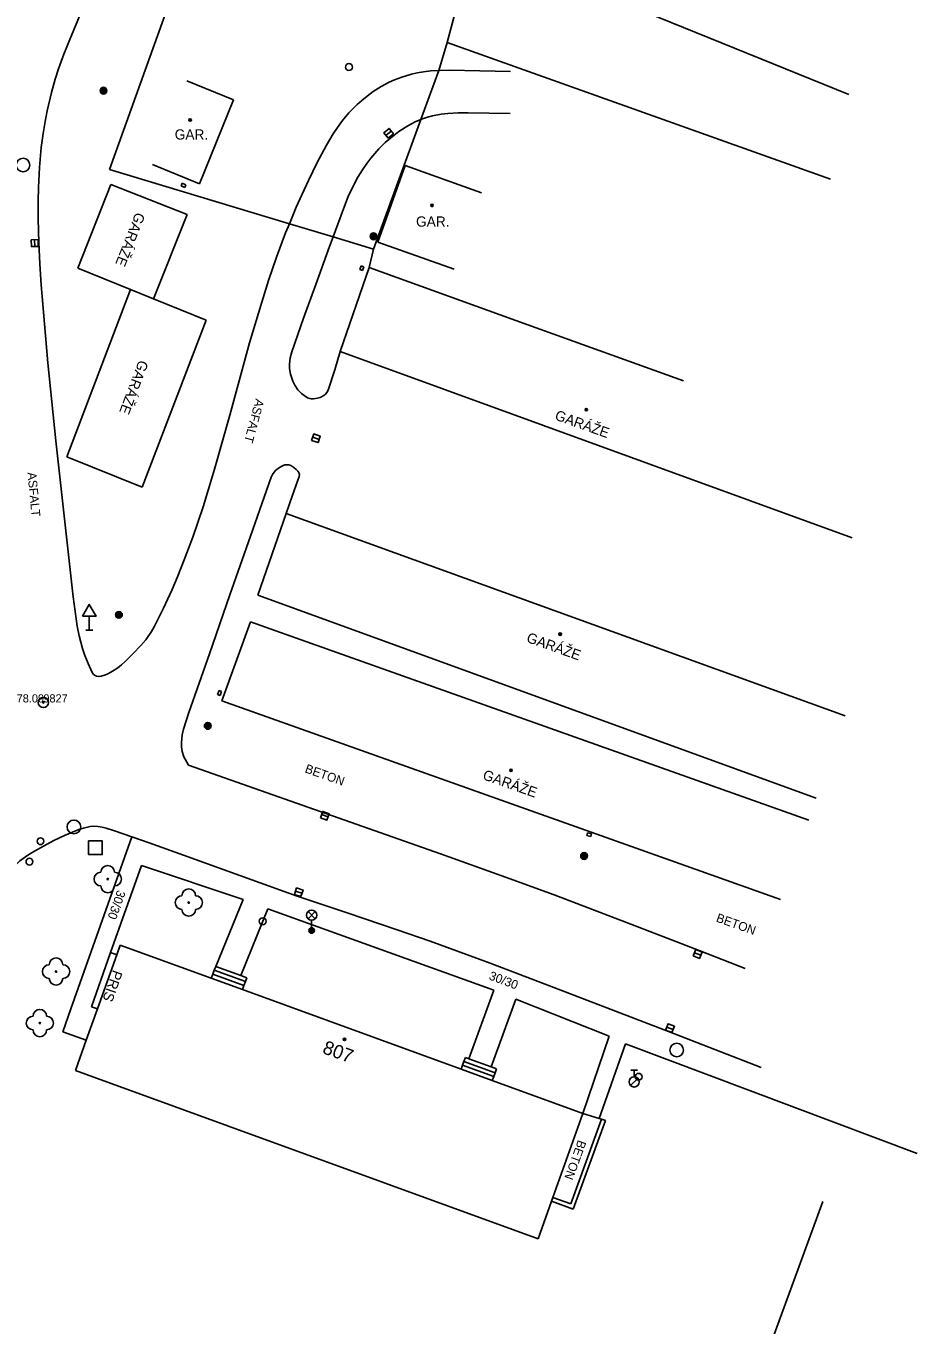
# Model space of a CAD drawing. Extents: x -539515 to -538098, y -1182060 to -1180157.
# Drawn here: x -538346.3 to -538280.9, y -1180956.9 to -1180861.6 of the extents above; entities that cross this region are included whole.
import ezdxf

# ---------------------------------------------------------------- set-up
doc = ezdxf.new("R2010")
doc.units = 0
for name, color, linetype in [('Vrstva 10', 7, 'Continuous'), ('Vrstva 11', 7, 'Continuous'), ('Vrstva 14', 7, 'Continuous'), ('Vrstva 21', 7, 'Continuous'), ('Vrstva 22', 7, 'Continuous'), ('Vrstva 23', 7, 'Continuous'), ('Vrstva 24', 7, 'Continuous'), ('Vrstva 25', 7, 'Continuous'), ('Vrstva 26', 7, 'Continuous'), ('Vrstva 27', 7, 'Continuous'), ('Vrstva 28', 7, 'Continuous'), ('Vrstva 31', 7, 'Continuous'), ('Vrstva 33', 7, 'Continuous'), ('Vrstva 34', 7, 'Continuous'), ('Vrstva 39', 7, 'Continuous'), ('Vrstva 40', 7, 'Continuous'), ('Vrstva 41', 7, 'Continuous'), ('Vrstva 47', 7, 'Continuous'), ('Vrstva 5', 7, 'Continuous'), ('Vrstva 7', 7, 'Continuous')]:
    doc.layers.add(name, color=color, linetype=linetype)

msp = doc.modelspace()

# ---------------------------------------------------------------- linework, layer by layer
at = {"layer": 'Vrstva 10'}
for p, q in [((-538343.07, -1180862.62), (-538339.174, -1180853.264)), ((-538344.722, -1180867.872), (-538344.407, -1180866.527)), ((-538328.985, -1180881.892), (-538329.873, -1180884.897)), ((-538329.873, -1180884.897), (-538331.324, -1180890.185)), ((-538344.083, -1180892.085), (-538344.663, -1180886.363)), ((-538342.81, -1180903.52), (-538344.083, -1180892.085)), ((-538334.36, -1180915.86), (-538325.115, -1180919.12)), ((-538325.115, -1180919.12), (-538315.87, -1180922.38)), ((-538329.719, -1180924.291), (-538334.724, -1180922.484)), ((-538315.87, -1180922.38), (-538311.104, -1180924.086)), ((-538326.37, -1180925.47), (-538329.719, -1180924.291)), ((-538311.104, -1180924.086), (-538307.54, -1180925.394)), ((-538307.54, -1180925.394), (-538302.211, -1180927.402)), ((-538302.211, -1180927.402), (-538296.9, -1180929.46)), ((-538296.9, -1180929.46), (-538293.51, -1180930.78)), ((-538299.14, -1180935.42), (-538307.861, -1180932.054)), ((-538292.332, -1180938.046), (-538299.14, -1180935.42))]:
    msp.add_line(p, q, dxfattribs=at)
for points in [[(-538344.407, -1180866.527), (-538344.128, -1180865.531), (-538343.894, -1180864.791), (-538343.505, -1180863.696), (-538343.07, -1180862.62)], [(-538310.73, -1180864.98), (-538312.97, -1180864.936), (-538315.211, -1180864.892), (-538315.935, -1180864.898), (-538316, -1180864.902), (-538316.564, -1180864.938), (-538317.11, -1180865.003), (-538317.585, -1180865.084), (-538317.998, -1180865.177), (-538318.714, -1180865.387), (-538319.246, -1180865.589), (-538319.642, -1180865.768), (-538320.229, -1180866.08)], [(-538320.229, -1180866.08), (-538320.81, -1180866.45), (-538321.257, -1180866.778), (-538321.648, -1180867.099), (-538321.992, -1180867.411), (-538322.583, -1180868.023), (-538323.049, -1180868.584), (-538323.424, -1180869.093), (-538323.73, -1180869.55), (-538324.225, -1180870.376), (-538324.902, -1180871.659), (-538325.55, -1180872.98), (-538326.019, -1180873.97)], [(-538345.33, -1180877.53), (-538345.382, -1180875.788), (-538345.383, -1180874.481), (-538345.36, -1180873.5), (-538345.283, -1180872.03), (-538345.15, -1180870.56), (-538345.018, -1180869.537), (-538344.873, -1180868.647), (-538344.722, -1180867.872)], [(-538322.629, -1180874.156), (-538322.271, -1180873.392), (-538321.921, -1180872.743), (-538321.585, -1180872.191), (-538321.266, -1180871.723), (-538320.967, -1180871.327), (-538320.396, -1180870.663), (-538319.925, -1180870.195), (-538319.546, -1180869.861), (-538318.935, -1180869.391), (-538318.27, -1180868.96), (-538317.728, -1180868.674), (-538317.315, -1180868.501), (-538317.251, -1180868.474), (-538316.83, -1180868.333), (-538316.46, -1180868.235), (-538315.809, -1180868.111)], [(-538315.809, -1180868.111), (-538315.318, -1180868.053), (-538314.576, -1180868.011)], [(-538314.576, -1180868.011), (-538313.83, -1180868.01), (-538312.288, -1180868.04), (-538310.747, -1180868.071)], [(-538326.019, -1180873.97), (-538326.451, -1180874.936), (-538326.951, -1180876.148), (-538327.229, -1180876.824), (-538327.896, -1180878.611), (-538328.475, -1180880.3), (-538328.985, -1180881.892)], [(-538323.752, -1180877.115), (-538322.99, -1180875.05), (-538322.629, -1180874.156)], [(-538344.663, -1180886.363), (-538344.921, -1180883.499), (-538345.15, -1180880.63), (-538345.252, -1180879.08), (-538345.33, -1180877.53)], [(-538326.78, -1180885.54), (-538325.908, -1180883.067), (-538325.022, -1180880.596), (-538324.013, -1180877.821), (-538323.752, -1180877.115)], [(-538323.23, -1180885.53), (-538323.62, -1180886.86), (-538324.11, -1180888.36), (-538324.195, -1180888.526), (-538324.309, -1180888.655), (-538324.432, -1180888.752), (-538324.685, -1180888.888), (-538324.89, -1180888.957), (-538325.195, -1180889.002), (-538325.335, -1180888.996), (-538325.46, -1180888.97), (-538325.612, -1180888.911), (-538325.874, -1180888.757), (-538326.063, -1180888.604), (-538326.325, -1180888.322), (-538326.55, -1180887.99), (-538326.703, -1180887.686), (-538326.806, -1180887.416), (-538326.872, -1180887.177), (-538326.938, -1180886.76), (-538326.947, -1180886.448), (-538326.899, -1180885.987), (-538326.78, -1180885.54)], [(-538331.324, -1180890.185), (-538332.436, -1180894.144), (-538332.88, -1180895.621), (-538333.286, -1180896.909), (-538334.047, -1180899.147)], [(-538327.94, -1180894.235), (-538327.667, -1180894.022), (-538327.447, -1180893.904), (-538327.281, -1180893.848), (-538327.16, -1180893.826), (-538326.99, -1180893.832), (-538326.84, -1180893.89), (-538326.619, -1180894.04), (-538326.447, -1180894.184), (-538326.336, -1180894.304), (-538326.271, -1180894.4), (-538326.216, -1180894.549), (-538326.23, -1180894.7), (-538326.715, -1180896.05), (-538327.2, -1180897.4)], [(-538329.808, -1180899.065), (-538328.3, -1180894.75), (-538328.202, -1180894.549), (-538328.075, -1180894.377), (-538327.94, -1180894.235)], [(-538334.047, -1180899.147), (-538334.668, -1180900.812), (-538335.167, -1180902.051), (-538335.563, -1180902.974), (-538336.192, -1180904.349), (-538336.87, -1180905.71), (-538337.078, -1180906.076), (-538337.494, -1180906.671), (-538337.842, -1180907.089), (-538338.406, -1180907.686)], [(-538332.822, -1180907.695), (-538331.315, -1180903.38), (-538329.808, -1180899.065)], [(-538339.808, -1180908.912), (-538340.048, -1180909.058), (-538340.259, -1180909.168), (-538340.442, -1180909.247), (-538340.748, -1180909.337), (-538340.957, -1180909.354), (-538341.1, -1180909.334), (-538341.196, -1180909.298), (-538341.321, -1180909.208), (-538341.42, -1180909.07), (-538341.725, -1180908.414), (-538341.952, -1180907.827), (-538342.122, -1180907.305), (-538342.365, -1180906.374), (-538342.51, -1180905.666), (-538342.679, -1180904.594), (-538342.81, -1180903.52)], [(-538338.406, -1180907.686), (-538339, -1180908.27), (-538339.267, -1180908.51), (-538339.544, -1180908.728), (-538339.808, -1180908.912)], [(-538334.36, -1180915.86), (-538334.482, -1180915.65), (-538334.603, -1180915.44), (-538334.699, -1180915.25), (-538334.818, -1180914.873), (-538334.865, -1180914.527), (-538334.869, -1180914.215), (-538334.806, -1180913.655), (-538334.715, -1180913.231), (-538334.533, -1180912.606), (-538334.33, -1180912.01), (-538332.822, -1180907.695)], [(-538334.724, -1180922.484), (-538337.24, -1180921.578), (-538338.499, -1180921.14), (-538339.78, -1180920.68), (-538340.388, -1180920.482), (-538340.695, -1180920.407), (-538341, -1180920.36), (-538341.308, -1180920.352), (-538341.578, -1180920.377), (-538342.049, -1180920.481), (-538342.402, -1180920.598), (-538343.46, -1180921.04)], [(-538343.46, -1180921.04), (-538344.243, -1180921.409), (-538344.99, -1180921.82), (-538345.646, -1180922.188), (-538346.132, -1180922.473), (-538346.479, -1180922.706), (-538346.724, -1180922.898), (-538347.058, -1180923.222), (-538347.206, -1180923.403), (-538347.34, -1180923.6), (-538347.697, -1180924.251), (-538347.923, -1180924.75), (-538348.5, -1180926.28)], [(-538322.712, -1180926.71), (-538326.37, -1180925.47)], [(-538316.62, -1180928.79), (-538319.052, -1180927.944), (-538322.712, -1180926.71)], [(-538307.861, -1180932.054), (-538312.23, -1180930.393), (-538316.62, -1180928.79)]]:
    msp.add_lwpolyline(points, dxfattribs=at)
at = {"layer": 'Vrstva 11'}
for p, q in [((-538338.499, -1180921.14), (-538342.986, -1180933.75)), ((-538337.8, -1180923.23), (-538340.07, -1180929.61)), ((-538330.34, -1180925.72), (-538337.8, -1180923.23)), ((-538332.36, -1180930.63), (-538330.34, -1180925.72)), ((-538330.522, -1180931.299), (-538328.54, -1180926.4)), ((-538328.54, -1180926.4), (-538311.96, -1180932.37)), ((-538330.18, -1180931.742), (-538332.462, -1180930.911)), ((-538330.283, -1180932.024), (-538332.565, -1180931.193)), ((-538313.796, -1180937.408), (-538311.96, -1180932.37)), ((-538312.153, -1180938.007), (-538310.34, -1180933.03)), ((-538310.34, -1180933.03), (-538303.49, -1180935.76)), ((-538342.986, -1180933.75), (-538343.583, -1180935.428)), ((-538343.583, -1180935.428), (-538341.85, -1180936.046)), ((-538305.43, -1180941.42), (-538303.49, -1180935.76)), ((-538302.29, -1180936.32), (-538304.238, -1180941.784)), ((-538280.91, -1180944.37), (-538302.29, -1180936.32)), ((-538314.143, -1180937.6), (-538311.862, -1180938.431)), ((-538314.246, -1180937.882), (-538311.965, -1180938.713))]:
    msp.add_line(p, q, dxfattribs=at)
for points in [[(-538332.678, -1180931.502), (-538332.565, -1180931.193), (-538332.462, -1180930.911), (-538332.36, -1180930.63)], [(-538330.078, -1180931.461), (-538330.522, -1180931.299), (-538332.36, -1180930.63)], [(-538330.396, -1180932.333), (-538330.283, -1180932.024), (-538330.18, -1180931.742), (-538330.078, -1180931.461)], [(-538314.352, -1180938.172), (-538314.246, -1180937.882), (-538314.143, -1180937.6), (-538314.041, -1180937.319)], [(-538314.041, -1180937.319), (-538313.796, -1180937.408), (-538312.153, -1180938.007), (-538311.76, -1180938.15)], [(-538312.07, -1180939.003), (-538311.965, -1180938.713), (-538311.862, -1180938.431), (-538311.76, -1180938.15)], [(-538304.047, -1180941.842), (-538304.238, -1180941.784), (-538305.43, -1180941.42)]]:
    msp.add_lwpolyline(points, dxfattribs=at)
at = {"layer": 'Vrstva 14'}
msp.add_line((-538285.906, -1180866.661), (-538320.334, -1180852.697), dxfattribs=at)
at = {"layer": 'Vrstva 21'}
for radius in [0.375, 0.05]:
    msp.add_circle((-538345, -1180911.27), radius, dxfattribs=at)
at = {"layer": 'Vrstva 22'}
for centre in [(-538340.28, -1180924.23), (-538334.33, -1180925.95), (-538344.07, -1180931.01), (-538345.26, -1180934.79)]:
    msp.add_circle(centre, 0.05, dxfattribs=at)
for centre, start, end in [((-538340.28, -1180923.73), 0, 180), ((-538340.78, -1180924.23), 90, 270), ((-538339.78, -1180924.23), 270, 90), ((-538340.28, -1180924.73), 180, 0), ((-538334.33, -1180925.45), 0, 180), ((-538334.83, -1180925.95), 90, 270), ((-538333.83, -1180925.95), 270, 90), ((-538334.33, -1180926.45), 180, 0), ((-538344.07, -1180930.51), 0, 180), ((-538344.57, -1180931.01), 90, 270), ((-538343.57, -1180931.01), 270, 90), ((-538344.07, -1180931.51), 180, 0), ((-538345.26, -1180934.29), 0, 180), ((-538345.76, -1180934.79), 90, 270), ((-538344.76, -1180934.79), 270, 90), ((-538345.26, -1180935.29), 180, 0)]:
    msp.add_arc(centre, 0.5, start, end, dxfattribs=at)
at = {"layer": 'Vrstva 24'}
for p, q in [((-538334.828, -1180873.181), (-538334.902, -1180873.367)), ((-538334.902, -1180873.367), (-538334.622, -1180873.478)), ((-538334.549, -1180873.291), (-538334.828, -1180873.181)), ((-538334.622, -1180873.478), (-538334.549, -1180873.291)), ((-538321.677, -1180879.231), (-538321.784, -1180879.511)), ((-538321.784, -1180879.511), (-538321.597, -1180879.583)), ((-538321.49, -1180879.303), (-538321.677, -1180879.231)), ((-538321.597, -1180879.583), (-538321.49, -1180879.303)), ((-538332.109, -1180910.404), (-538332.215, -1180910.685)), ((-538332.215, -1180910.685), (-538332.028, -1180910.756)), ((-538331.921, -1180910.475), (-538332.109, -1180910.404)), ((-538332.028, -1180910.756), (-538331.921, -1180910.475)), ((-538305.071, -1180920.827), (-538305.126, -1180921.02)), ((-538305.126, -1180921.02), (-538304.836, -1180921.102)), ((-538304.782, -1180920.909), (-538305.071, -1180920.827)), ((-538304.836, -1180921.102), (-538304.782, -1180920.909)), ((-538340.07, -1180929.61), (-538341.48, -1180933.59)), ((-538339.611, -1180929.774), (-538340.07, -1180929.61)), ((-538341.03, -1180933.75), (-538341.48, -1180933.59))]:
    msp.add_line(p, q, dxfattribs=at)
at = {"layer": 'Vrstva 25'}
for centre, radius in [((-538340.59, -1180866.39), 0.25), ((-538340.59, -1180866.39), 0.2), ((-538340.59, -1180866.39), 0.15), ((-538340.59, -1180866.39), 0.1), ((-538340.59, -1180866.39), 0.05), ((-538320.78, -1180877.07), 0.25), ((-538320.78, -1180877.07), 0.2), ((-538320.78, -1180877.07), 0.15), ((-538320.78, -1180877.07), 0.1), ((-538320.78, -1180877.07), 0.05), ((-538339.46, -1180904.84), 0.25), ((-538339.46, -1180904.84), 0.2), ((-538339.46, -1180904.84), 0.15), ((-538339.46, -1180904.84), 0.1), ((-538339.46, -1180904.84), 0.05), ((-538332.94, -1180912.99), 0.25), ((-538332.94, -1180912.99), 0.2), ((-538332.94, -1180912.99), 0.15), ((-538332.94, -1180912.99), 0.1), ((-538332.94, -1180912.99), 0.05), ((-538305.33, -1180922.53), 0.25), ((-538305.33, -1180922.53), 0.2), ((-538305.33, -1180922.53), 0.15), ((-538305.33, -1180922.53), 0.1), ((-538305.33, -1180922.53), 0.05)]:
    msp.add_circle(centre, radius, dxfattribs=at)
at = {"layer": 'Vrstva 26'}
msp.add_lwpolyline([(-538341.681, -1180922.43), (-538340.68, -1180922.431), (-538340.679, -1180921.43), (-538341.68, -1180921.429)], close=True, dxfattribs=at)
at = {"layer": 'Vrstva 27'}
for p, q in [((-538319.865, -1180869.667), (-538319.475, -1180869.353)), ((-538345.621, -1180877.818), (-538345.643, -1180877.318)), ((-538325.236, -1180891.809), (-538324.764, -1180891.971)), ((-538324.586, -1180919.499), (-538324.116, -1180919.669)), ((-538326.504, -1180925.111), (-538326.03, -1180925.273)), ((-538297.233, -1180929.627), (-538296.771, -1180929.817)), ((-538299.267, -1180935.081), (-538298.799, -1180935.259))]:
    msp.add_line(p, q, dxfattribs=at)
for points in [[(-538319.707, -1180869.862), (-538319.318, -1180869.547), (-538319.633, -1180869.158), (-538320.022, -1180869.473)], [(-538345.371, -1180877.807), (-538345.393, -1180877.307), (-538345.893, -1180877.329), (-538345.871, -1180877.829)], [(-538325.318, -1180892.045), (-538324.845, -1180892.208), (-538324.682, -1180891.735), (-538325.155, -1180891.572)], [(-538324.671, -1180919.734), (-538324.201, -1180919.904), (-538324.031, -1180919.434), (-538324.501, -1180919.264)], [(-538326.584, -1180925.348), (-538326.111, -1180925.509), (-538325.95, -1180925.036), (-538326.423, -1180924.875)], [(-538297.328, -1180929.858), (-538296.866, -1180930.048), (-538296.676, -1180929.586), (-538297.138, -1180929.396)], [(-538299.356, -1180935.314), (-538298.889, -1180935.493), (-538298.71, -1180935.026), (-538299.177, -1180934.847)]]:
    msp.add_lwpolyline(points, close=True, dxfattribs=at)
for centre in [(-538346.49, -1180871.84), (-538342.76, -1180920.4), (-538298.54, -1180936.77)]:
    msp.add_circle(centre, 0.5, dxfattribs=at)
at = {"layer": 'Vrstva 28'}
for p, q in [((-538301.91, -1180938.235), (-538301.41, -1180938.235)), ((-538301.66, -1180938.735), (-538301.66, -1180938.235)), ((-538301.918, -1180939.382), (-538301.388, -1180938.852))]:
    msp.add_line(p, q, dxfattribs=at)
for centre, radius in [((-538345.21, -1180921.45), 0.25), ((-538346.02, -1180922.95), 0.25), ((-538328.915, -1180927.327), 0.25), ((-538301.66, -1180939.11), 0.375), ((-538301.334, -1180938.731), 0.25)]:
    msp.add_circle(centre, radius, dxfattribs=at)
at = {"layer": 'Vrstva 31'}
msp.add_circle((-538322.58, -1180864.65), 0.25, dxfattribs=at)
at = {"layer": 'Vrstva 33'}
for p, q in [((-538325.585, -1180927.14), (-538325.055, -1180926.61)), ((-538325.585, -1180926.61), (-538325.055, -1180927.14)), ((-538325.32, -1180927.25), (-538325.32, -1180928))]:
    msp.add_line(p, q, dxfattribs=at)
for centre, radius in [((-538325.32, -1180926.875), 0.375), ((-538325.32, -1180928), 0.2), ((-538325.32, -1180928), 0.145), ((-538325.32, -1180928), 0.0876)]:
    msp.add_circle(centre, radius, dxfattribs=at)
at = {"layer": 'Vrstva 34'}
for p, q in [((-538341.633, -1180904.943), (-538341.633, -1180905.961)), ((-538341.883, -1180905.961), (-538341.383, -1180905.961))]:
    msp.add_line(p, q, dxfattribs=at)
msp.add_lwpolyline([(-538342.133, -1180904.943), (-538341.133, -1180904.943), (-538341.633, -1180904.077)], close=True, dxfattribs=at)
at = {"layer": 'Vrstva 39'}
for centre, radius in [((-538334.233, -1180868.533), 0.09), ((-538334.233, -1180868.533), 0.0398), ((-538316.491, -1180874.806), 0.09), ((-538316.491, -1180874.806), 0.0398), ((-538305.171, -1180889.794), 0.09), ((-538305.171, -1180889.794), 0.0398), ((-538307.09, -1180906.259), 0.09), ((-538307.09, -1180906.259), 0.0398), ((-538310.694, -1180916.244), 0.09), ((-538310.694, -1180916.244), 0.0398), ((-538322.91, -1180935.99), 0.09), ((-538322.91, -1180935.99), 0.0398)]:
    msp.add_circle(centre, radius, dxfattribs=at)
at = {"layer": 'Vrstva 5'}
for p, q in [((-538331.04, -1180867.05), (-538334.485, -1180865.652)), ((-538331.04, -1180867.05), (-538333.54, -1180873.21)), ((-538333.54, -1180873.21), (-538336.985, -1180871.812)), ((-538320.47, -1180877.49), (-538318.47, -1180871.88)), ((-538318.47, -1180871.88), (-538312.859, -1180873.88)), ((-538342.48, -1180879.41), (-538340.04, -1180873.26)), ((-538334.463, -1180875.473), (-538340.04, -1180873.26)), ((-538336.918, -1180881.659), (-538334.463, -1180875.473)), ((-538320.47, -1180877.49), (-538314.859, -1180879.49)), ((-538338.6, -1180880.979), (-538342.48, -1180879.41)), ((-538321.11, -1180879.35), (-538323.23, -1180885.53)), ((-538309.45, -1180883.56), (-538321.11, -1180879.35)), ((-538338.6, -1180880.979), (-538343.28, -1180893.24)), ((-538336.918, -1180881.659), (-538338.6, -1180880.979)), ((-538333.06, -1180883.22), (-538336.918, -1180881.659)), ((-538333.06, -1180883.22), (-538337.74, -1180895.48)), ((-538298.03, -1180887.67), (-538309.45, -1180883.56)), ((-538323.23, -1180885.53), (-538285.67, -1180899.18)), ((-538337.74, -1180895.48), (-538343.28, -1180893.24)), ((-538329.26, -1180903.4), (-538327.2, -1180897.4)), ((-538327.2, -1180897.4), (-538286.18, -1180912.24)), ((-538288.31, -1180918.28), (-538329.26, -1180903.4)), ((-538329.8, -1180905.35), (-538331.9, -1180911.16)), ((-538329.8, -1180905.35), (-538288.85, -1180919.909)), ((-538331.9, -1180911.16), (-538290.92, -1180925.73)), ((-538308.71, -1180950.61), (-538342.64, -1180938.26)), ((-538287.82, -1180947.88), (-538298.02, -1180975.8))]:
    msp.add_line(p, q, dxfattribs=at)
for points in [[(-538339.36, -1180929.07), (-538339.611, -1180929.774)], [(-538332.678, -1180931.502), (-538339.36, -1180929.07)], [(-538339.611, -1180929.774), (-538341.03, -1180933.75)], [(-538330.396, -1180932.333), (-538332.678, -1180931.502)], [(-538314.352, -1180938.172), (-538330.396, -1180932.333)], [(-538341.03, -1180933.75), (-538341.85, -1180936.046)], [(-538341.85, -1180936.046), (-538342.64, -1180938.26)], [(-538312.07, -1180939.003), (-538314.352, -1180938.172)], [(-538305.43, -1180941.42), (-538312.07, -1180939.003)], [(-538305.43, -1180941.42), (-538307.627, -1180947.577)], [(-538307.728, -1180947.859), (-538308.71, -1180950.61)], [(-538307.627, -1180947.577), (-538307.728, -1180947.859)]]:
    msp.add_lwpolyline(points, dxfattribs=at)
at = {"layer": 'Vrstva 7'}
for p, q in [((-538340.15, -1180872.16), (-538332.917, -1180851.965)), ((-538314.583, -1180859.911), (-538315.373, -1180862.861)), ((-538315.373, -1180862.861), (-538287.252, -1180872.87)), ((-538320.79, -1180878.01), (-538321.11, -1180879.35)), ((-538304.047, -1180941.842), (-538306.308, -1180948.057)), ((-538307.728, -1180947.859), (-538306.13, -1180948.441)), ((-538306.308, -1180948.057), (-538307.627, -1180947.577))]:
    msp.add_line(p, q, dxfattribs=at)
for points in [[(-538315.373, -1180862.861), (-538316, -1180864.902), (-538317.315, -1180868.501)], [(-538317.315, -1180868.501), (-538320.79, -1180878.01)], [(-538326.951, -1180876.148), (-538340.15, -1180872.16)], [(-538320.79, -1180878.01), (-538323.752, -1180877.115), (-538326.951, -1180876.148)], [(-538306.13, -1180948.441), (-538303.76, -1180941.93)], [(-538303.76, -1180941.93), (-538304.047, -1180941.842)]]:
    msp.add_lwpolyline(points, dxfattribs=at)

# ---------------------------------------------------------------- texts
at = {"layer": 'Vrstva 22'}
msp.add_text('178.09 ', height=0.6, dxfattribs=at).set_placement((-538347.405, -1180911.27))
at = {"layer": 'Vrstva 23'}
msp.add_text('9827', height=0.6, dxfattribs=at).set_placement((-538345, -1180911.27))
at = {"layer": 'Vrstva 40'}
for s, rotation, p in [('ASFALT', 254.82172, (-538329.421, -1180888.946)), ('ASFALT', 275.43109, (-538346.17, -1180894.405)), ('BETON', 340.4277, (-538325.866, -1180916.386)), ('30/30', 250.41447, (-538339.566, -1180924.988)), ('BETON', 340.4277, (-538295.699, -1180927.333)), ('30/30', 339.41446, (-538312.363, -1180931.574)), ('BETON', 249.99927, (-538305.767, -1180943.324))]:
    msp.add_text(s, height=0.65, rotation=rotation, dxfattribs=at).set_placement(p)
at = {"layer": 'Vrstva 41'}
for p in [(-538335.363, -1180869.973), (-538317.66, -1180876.361)]:
    msp.add_text('GAR.', height=0.75, dxfattribs=at).set_placement(p)
for s, rotation, p in [('GARÁŽE', 248.35939, (-538338.213, -1180875.258)), ('GARÁŽE', 249.10824, (-538337.975, -1180886.099)), ('GARÁŽE', 340.4277, (-538307.536, -1180890.503)), ('GARÁŽE', 340.4277, (-538309.617, -1180906.815)), ('GARÁŽE', 340.4277, (-538312.83, -1180916.884)), ('PRIS', 250.49222, (-538339.883, -1180930.846))]:
    msp.add_text(s, height=0.75, rotation=rotation, dxfattribs=at).set_placement(p)
at = {"layer": 'Vrstva 47'}
msp.add_text('807', height=1, rotation=339.99927, dxfattribs=at).set_placement((-538324.587, -1180936.983))

doc.saveas('drawing.dxf')
